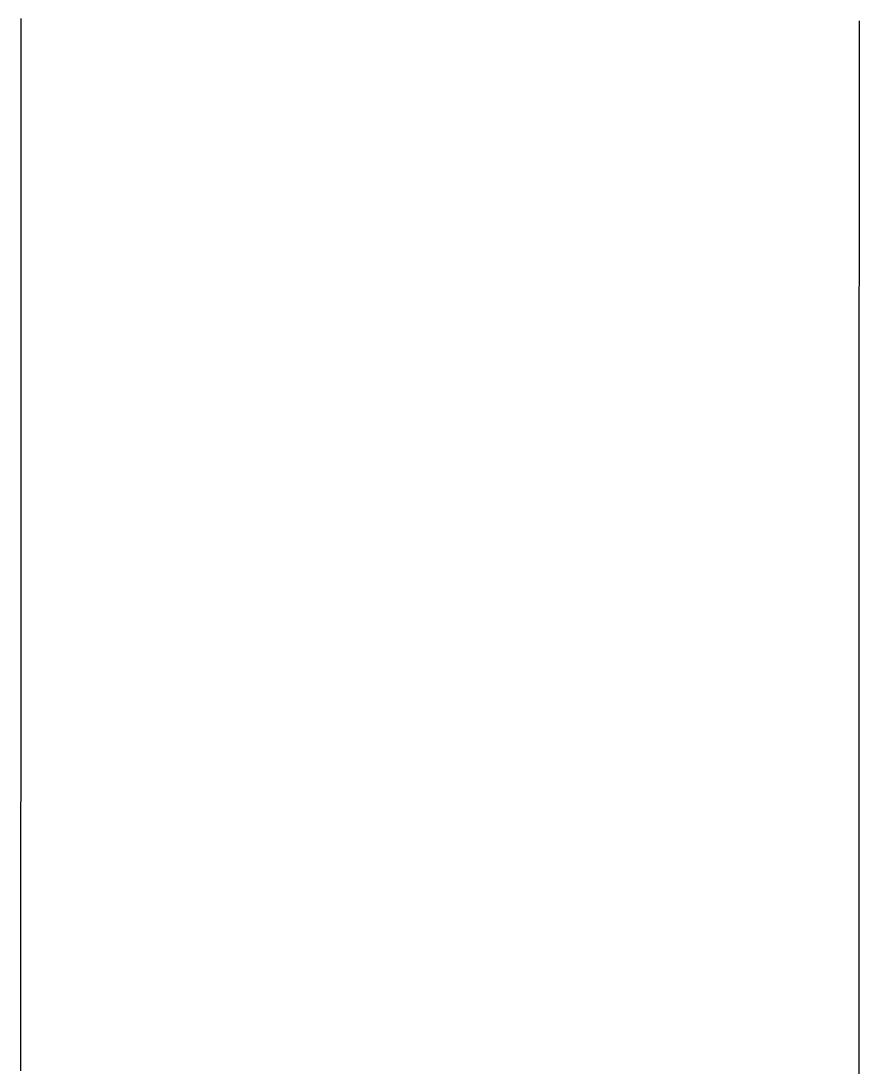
# Model space of a CAD drawing. Extents: x -7.3 to 34, y 0 to 22.
# Drawn here: x 32.9315 to 32.9733, y 3.7128 to 3.7648 of the extents above; entities that cross this region are included whole.
import ezdxf

# ---------------------------------------------------------------- set-up
doc = ezdxf.new("R2010")
doc.units = 0
doc.layers.add('SH_Data', color=7, linetype='Continuous')

msp = doc.modelspace()

# ---------------------------------------------------------------- linework, layer by layer
at = {"layer": 'SH_Data'}
for p, q in [((32.931539, 3.762868), (32.93154, 3.764965)), ((32.973266, 3.764843), (32.973266, 3.764843)), ((32.973266, 3.764843), (32.973266, 3.764842)), ((32.973266, 3.764842), (32.973266, 3.764841)), ((32.973266, 3.764841), (32.973266, 3.764837)), ((32.973266, 3.764837), (32.973266, 3.764832)), ((32.973266, 3.764832), (32.973266, 3.764826)), ((32.973266, 3.764826), (32.973266, 3.764818)), ((32.973266, 3.764818), (32.973266, 3.764808)), ((32.973266, 3.764808), (32.973266, 3.764797)), ((32.973266, 3.764797), (32.973266, 3.764785)), ((32.973266, 3.764785), (32.973266, 3.764771)), ((32.973266, 3.764771), (32.973266, 3.764755)), ((32.973266, 3.764755), (32.973266, 3.764738)), ((32.973266, 3.764738), (32.973266, 3.764719)), ((32.973266, 3.764719), (32.973266, 3.764699)), ((32.973266, 3.764699), (32.973266, 3.764677)), ((32.973266, 3.764677), (32.973266, 3.764653)), ((32.973266, 3.764653), (32.973266, 3.764629)), ((32.973266, 3.764629), (32.973266, 3.764602)), ((32.973266, 3.764602), (32.973266, 3.764575)), ((32.973266, 3.764575), (32.973266, 3.764545)), ((32.973266, 3.764545), (32.973266, 3.764515)), ((32.973266, 3.764515), (32.973266, 3.764482)), ((32.973266, 3.764482), (32.973266, 3.764449)), ((32.973266, 3.764449), (32.973266, 3.764413)), ((32.973266, 3.764413), (32.973266, 3.764377)), ((32.973266, 3.764377), (32.973266, 3.764339)), ((32.973266, 3.764339), (32.973266, 3.764299)), ((32.973266, 3.764299), (32.973266, 3.764258)), ((32.973266, 3.764258), (32.973266, 3.764216)), ((32.973266, 3.764216), (32.973266, 3.764172)), ((32.973266, 3.764172), (32.973266, 3.764127)), ((32.973266, 3.764127), (32.973266, 3.76408)), ((32.973266, 3.76408), (32.973266, 3.764032)), ((32.973266, 3.764032), (32.973266, 3.763982)), ((32.973266, 3.763982), (32.973266, 3.763931)), ((32.973266, 3.763931), (32.973266, 3.763879)), ((32.973266, 3.763879), (32.973266, 3.763825)), ((32.973266, 3.763825), (32.973266, 3.76377)), ((32.973266, 3.76377), (32.973266, 3.763713)), ((32.973266, 3.763713), (32.973266, 3.763656)), ((32.973266, 3.763656), (32.973266, 3.763596)), ((32.973266, 3.763596), (32.973266, 3.763536)), ((32.973266, 3.763536), (32.973266, 3.763473)), ((32.973266, 3.763473), (32.973266, 3.76341)), ((32.973266, 3.76341), (32.973266, 3.763345)), ((32.973266, 3.763345), (32.973266, 3.763279)), ((32.973266, 3.763279), (32.973266, 3.763212)), ((32.973266, 3.763212), (32.973266, 3.763143)), ((32.973266, 3.763143), (32.973266, 3.763073)), ((32.973266, 3.763073), (32.973266, 3.763001)), ((32.931538, 3.760774), (32.931539, 3.762868)), ((32.973266, 3.762544), (32.973265, 3.762463)), ((32.973266, 3.763001), (32.973266, 3.762928)), ((32.973266, 3.762928), (32.973266, 3.762854)), ((32.973266, 3.762854), (32.973266, 3.762779)), ((32.973266, 3.762779), (32.973266, 3.762702)), ((32.973266, 3.762702), (32.973266, 3.762624)), ((32.973266, 3.762624), (32.973266, 3.762544)), ((32.973265, 3.762463), (32.973265, 3.762381)), ((32.973265, 3.762381), (32.973265, 3.762298)), ((32.973265, 3.762298), (32.973265, 3.762214)), ((32.973265, 3.762214), (32.973265, 3.762128)), ((32.973265, 3.762128), (32.973265, 3.762041)), ((32.973265, 3.762041), (32.973265, 3.761952)), ((32.973265, 3.761952), (32.973265, 3.761862)), ((32.973265, 3.761862), (32.973265, 3.761771)), ((32.973265, 3.761771), (32.973265, 3.761679)), ((32.973265, 3.761679), (32.973265, 3.761586)), ((32.973265, 3.761586), (32.973265, 3.761491)), ((32.973265, 3.761491), (32.973265, 3.761395)), ((32.973265, 3.761395), (32.973265, 3.761298)), ((32.973265, 3.761298), (32.973265, 3.7612)), ((32.973265, 3.7612), (32.973265, 3.7611)), ((32.973265, 3.7611), (32.973265, 3.760999)), ((32.973265, 3.760999), (32.973265, 3.760897)), ((32.931538, 3.759729), (32.931538, 3.760774)), ((32.973265, 3.760897), (32.973265, 3.760794)), ((32.973265, 3.760794), (32.973265, 3.760689)), ((32.973265, 3.760689), (32.973265, 3.760584)), ((32.973265, 3.760584), (32.973265, 3.760477)), ((32.973265, 3.760477), (32.973265, 3.760369)), ((32.973265, 3.760369), (32.973265, 3.760259)), ((32.973265, 3.760259), (32.973265, 3.760149)), ((32.973265, 3.760149), (32.973265, 3.760037)), ((32.973265, 3.760037), (32.973265, 3.759925)), ((32.973265, 3.759925), (32.973265, 3.759811)), ((32.931538, 3.758684), (32.931538, 3.759729)), ((32.973265, 3.759811), (32.973264, 3.759696)), ((32.973264, 3.759696), (32.973264, 3.759579)), ((32.973264, 3.759579), (32.973264, 3.759462)), ((32.973264, 3.759462), (32.973264, 3.759343)), ((32.973264, 3.759343), (32.973264, 3.759224)), ((32.973264, 3.759224), (32.973264, 3.759103)), ((32.973264, 3.759103), (32.973264, 3.758981)), ((32.973264, 3.758981), (32.973264, 3.758858)), ((32.973264, 3.758858), (32.973264, 3.758734)), ((32.931537, 3.75764), (32.931538, 3.758684)), ((32.973264, 3.758734), (32.973264, 3.758608)), ((32.973264, 3.758608), (32.973264, 3.758482)), ((32.973264, 3.758482), (32.973264, 3.758354)), ((32.973264, 3.758354), (32.973264, 3.758226)), ((32.973264, 3.758226), (32.973264, 3.758096)), ((32.973264, 3.758096), (32.973264, 3.757965)), ((32.973264, 3.757965), (32.973264, 3.757833)), ((32.973264, 3.757833), (32.973264, 3.7577)), ((32.931537, 3.756597), (32.931537, 3.75764)), ((32.973264, 3.7577), (32.973264, 3.757566)), ((32.973264, 3.757566), (32.973264, 3.757431)), ((32.973264, 3.757431), (32.973264, 3.757295)), ((32.973264, 3.757295), (32.973264, 3.757158)), ((32.973264, 3.757158), (32.973263, 3.757019)), ((32.973263, 3.757019), (32.973263, 3.75688)), ((32.973263, 3.75688), (32.973263, 3.75674)), ((32.931536, 3.755555), (32.931537, 3.756597)), ((32.973263, 3.75674), (32.973263, 3.756598)), ((32.973263, 3.756598), (32.973263, 3.756456)), ((32.973263, 3.756456), (32.973263, 3.756312)), ((32.973263, 3.756312), (32.973263, 3.756168)), ((32.973263, 3.756168), (32.973263, 3.756022)), ((32.973263, 3.756022), (32.973263, 3.755876)), ((32.973263, 3.755876), (32.973263, 3.755728)), ((32.931536, 3.754514), (32.931536, 3.755555)), ((32.973263, 3.755728), (32.973263, 3.755579)), ((32.973263, 3.755579), (32.973263, 3.75543)), ((32.973263, 3.75543), (32.973263, 3.755279)), ((32.973263, 3.755279), (32.973263, 3.755128)), ((32.973263, 3.755128), (32.973263, 3.754975)), ((32.973263, 3.754975), (32.973263, 3.754822)), ((32.973263, 3.754822), (32.973263, 3.754667)), ((32.931536, 3.753475), (32.931536, 3.754514)), ((32.973263, 3.754512), (32.973262, 3.754355)), ((32.973262, 3.754355), (32.973262, 3.754198)), ((32.973262, 3.754198), (32.973262, 3.754039)), ((32.973263, 3.754667), (32.973263, 3.754512)), ((32.973262, 3.754039), (32.973262, 3.75388)), ((32.973262, 3.75388), (32.973262, 3.75372)), ((32.973262, 3.75372), (32.973262, 3.753559)), ((32.931535, 3.752437), (32.931536, 3.753475)), ((32.973262, 3.753559), (32.973262, 3.753397)), ((32.973262, 3.753397), (32.973262, 3.753234)), ((32.973262, 3.753234), (32.973262, 3.75307)), ((32.973262, 3.75307), (32.973262, 3.752905)), ((32.973262, 3.752905), (32.973262, 3.752739)), ((32.973262, 3.752739), (32.973262, 3.752572)), ((32.931535, 3.751401), (32.931535, 3.752437)), ((32.973262, 3.752572), (32.973262, 3.752405)), ((32.973262, 3.752405), (32.973262, 3.752236)), ((32.973262, 3.752236), (32.973262, 3.752067)), ((32.973262, 3.751725), (32.973261, 3.751553)), ((32.973262, 3.752067), (32.973262, 3.751896)), ((32.973262, 3.751896), (32.973262, 3.751725)), ((32.931535, 3.750366), (32.931535, 3.751401)), ((32.973261, 3.751553), (32.973261, 3.75138)), ((32.973261, 3.75138), (32.973261, 3.751206)), ((32.973261, 3.751206), (32.973261, 3.751032)), ((32.973261, 3.751032), (32.973261, 3.750856)), ((32.973261, 3.750856), (32.973261, 3.75068)), ((32.973261, 3.75068), (32.973261, 3.750502)), ((32.931534, 3.749333), (32.931535, 3.750366)), ((32.973261, 3.750502), (32.973261, 3.750324)), ((32.973261, 3.750324), (32.973261, 3.750145)), ((32.973261, 3.750145), (32.973261, 3.749966)), ((32.973261, 3.749966), (32.973261, 3.749785)), ((32.973261, 3.749785), (32.973261, 3.749604)), ((32.973261, 3.749604), (32.973261, 3.749421)), ((32.931534, 3.748301), (32.931534, 3.749333)), ((32.973261, 3.749055), (32.97326, 3.74887)), ((32.973261, 3.749421), (32.973261, 3.749238)), ((32.973261, 3.749238), (32.973261, 3.749055)), ((32.97326, 3.74887), (32.97326, 3.748684)), ((32.97326, 3.748684), (32.97326, 3.748498)), ((32.97326, 3.748498), (32.97326, 3.748311)), ((32.931533, 3.747272), (32.931534, 3.748301)), ((32.97326, 3.748311), (32.97326, 3.748123)), ((32.97326, 3.748123), (32.97326, 3.747935)), ((32.97326, 3.747935), (32.97326, 3.747745)), ((32.97326, 3.747745), (32.97326, 3.747555)), ((32.97326, 3.747555), (32.97326, 3.747173)), ((32.931533, 3.746244), (32.931533, 3.747272)), ((32.97326, 3.747173), (32.97326, 3.746787)), ((32.97326, 3.746398), (32.973259, 3.746007)), ((32.97326, 3.746787), (32.97326, 3.746398)), ((32.931533, 3.745218), (32.931533, 3.746244)), ((32.973259, 3.746007), (32.973259, 3.745613)), ((32.973259, 3.745613), (32.973259, 3.745215)), ((32.931532, 3.744194), (32.931533, 3.745218)), ((32.973259, 3.745215), (32.973259, 3.744815)), ((32.973259, 3.744815), (32.973259, 3.744412)), ((32.973259, 3.744412), (32.973259, 3.744007)), ((32.931532, 3.743173), (32.931532, 3.744194)), ((32.973259, 3.744007), (32.973259, 3.743598)), ((32.973259, 3.743598), (32.973258, 3.743188)), ((32.931531, 3.742153), (32.931532, 3.743173)), ((32.973258, 3.743188), (32.973258, 3.742774)), ((32.973258, 3.742774), (32.973258, 3.742358)), ((32.973258, 3.742358), (32.973258, 3.741939)), ((32.931531, 3.741136), (32.931531, 3.742153)), ((32.973258, 3.741939), (32.973258, 3.741518)), ((32.973258, 3.741518), (32.973258, 3.741094)), ((32.931531, 3.740122), (32.931531, 3.741136)), ((32.973258, 3.741094), (32.973257, 3.740668)), ((32.973257, 3.740668), (32.973257, 3.74024)), ((32.93153, 3.739109), (32.931531, 3.740122)), ((32.973257, 3.74024), (32.973257, 3.739809)), ((32.973257, 3.739809), (32.973257, 3.739376)), ((32.93153, 3.7381), (32.93153, 3.739109)), ((32.973257, 3.739376), (32.973257, 3.738941)), ((32.973257, 3.738941), (32.973257, 3.738503)), ((32.93153, 3.737093), (32.93153, 3.7381)), ((32.973257, 3.738503), (32.973256, 3.738064)), ((32.973256, 3.738064), (32.973256, 3.737622)), ((32.973256, 3.737622), (32.973256, 3.737178)), ((32.931529, 3.736089), (32.93153, 3.737093)), ((32.973256, 3.737178), (32.973256, 3.736732)), ((32.973256, 3.736732), (32.973256, 3.736284)), ((32.931529, 3.735087), (32.931529, 3.736089)), ((32.973256, 3.736284), (32.973256, 3.735834)), ((32.973256, 3.735834), (32.973255, 3.735382)), ((32.931529, 3.734089), (32.931529, 3.735087)), ((32.973255, 3.735382), (32.973255, 3.734928)), ((32.973255, 3.734928), (32.973255, 3.734473)), ((32.973255, 3.734473), (32.973255, 3.734015)), ((32.931528, 3.733093), (32.931529, 3.734089)), ((32.973255, 3.734015), (32.973255, 3.733556)), ((32.973255, 3.733556), (32.973255, 3.733095)), ((32.931528, 3.732597), (32.931528, 3.733093)), ((32.973255, 3.733095), (32.973254, 3.732633)), ((32.931528, 3.732101), (32.931528, 3.732597)), ((32.973254, 3.732633), (32.973254, 3.732168)), ((32.931528, 3.731606), (32.931528, 3.732101)), ((32.973254, 3.732168), (32.973254, 3.731702)), ((32.931527, 3.731112), (32.931528, 3.731606)), ((32.973254, 3.731702), (32.973254, 3.731235)), ((32.931527, 3.730618), (32.931527, 3.731112)), ((32.973254, 3.731235), (32.973254, 3.730766)), ((32.973254, 3.730766), (32.973254, 3.730295)), ((32.931527, 3.730126), (32.931527, 3.730618)), ((32.973254, 3.730295), (32.973253, 3.729823)), ((32.931527, 3.729634), (32.931527, 3.730126)), ((32.973253, 3.729823), (32.973253, 3.72935)), ((32.931527, 3.729143), (32.931527, 3.729634)), ((32.973253, 3.72935), (32.973253, 3.728875)), ((32.931526, 3.728653), (32.931527, 3.729143)), ((32.973253, 3.728875), (32.973253, 3.728399)), ((32.931526, 3.728164), (32.931526, 3.728653)), ((32.931526, 3.727676), (32.931526, 3.728164)), ((32.973253, 3.728399), (32.973253, 3.727922)), ((32.931526, 3.727188), (32.931526, 3.727676)), ((32.973253, 3.727922), (32.973253, 3.727443)), ((32.931526, 3.726702), (32.931526, 3.727188)), ((32.973253, 3.727443), (32.973252, 3.726963)), ((32.931526, 3.726216), (32.931526, 3.726702)), ((32.973252, 3.726963), (32.973252, 3.726482)), ((32.931525, 3.725731), (32.931526, 3.726216)), ((32.973252, 3.726482), (32.973252, 3.726)), ((32.931525, 3.725248), (32.931525, 3.725731)), ((32.973252, 3.726), (32.973252, 3.725517)), ((32.931525, 3.724765), (32.931525, 3.725248)), ((32.973252, 3.725033), (32.973251, 3.724547)), ((32.973252, 3.725517), (32.973252, 3.725033)), ((32.931525, 3.724283), (32.931525, 3.724765)), ((32.973251, 3.724547), (32.973251, 3.724061)), ((32.931525, 3.723802), (32.931525, 3.724283)), ((32.973251, 3.724061), (32.973251, 3.723574)), ((32.931525, 3.723322), (32.931525, 3.723802)), ((32.973251, 3.723574), (32.973251, 3.723086)), ((32.931524, 3.722843), (32.931525, 3.723322)), ((32.973251, 3.723086), (32.973251, 3.722597)), ((32.931524, 3.722365), (32.931524, 3.722843)), ((32.973251, 3.722597), (32.973251, 3.722107)), ((32.931524, 3.721888), (32.931524, 3.722365)), ((32.973251, 3.722107), (32.97325, 3.721125)), ((32.931524, 3.721412), (32.931524, 3.721888)), ((32.931524, 3.720937), (32.931524, 3.721412)), ((32.931523, 3.720463), (32.931524, 3.720937)), ((32.97325, 3.721125), (32.97325, 3.720141)), ((32.931523, 3.71999), (32.931523, 3.720463)), ((32.931523, 3.719519), (32.931523, 3.71999)), ((32.97325, 3.720141), (32.973249, 3.719154)), ((32.931523, 3.719048), (32.931523, 3.719519)), ((32.931523, 3.718578), (32.931523, 3.719048)), ((32.973249, 3.719154), (32.973249, 3.718165)), ((32.931523, 3.71811), (32.931523, 3.718578)), ((32.931522, 3.717642), (32.931523, 3.71811)), ((32.973249, 3.718165), (32.973249, 3.717174)), ((32.931522, 3.717176), (32.931522, 3.717642)), ((32.931522, 3.716711), (32.931522, 3.717176)), ((32.931522, 3.716246), (32.931522, 3.716711)), ((32.973249, 3.717174), (32.973248, 3.716181)), ((32.931522, 3.715783), (32.931522, 3.716246)), ((32.973248, 3.716181), (32.973248, 3.715188)), ((32.931522, 3.715322), (32.931522, 3.715783)), ((32.931521, 3.714861), (32.931522, 3.715322)), ((32.973248, 3.715188), (32.973247, 3.713198)), ((32.931521, 3.714401), (32.931521, 3.714861)), ((32.931521, 3.713943), (32.931521, 3.714401)), ((32.931521, 3.713486), (32.931521, 3.713943)), ((32.931521, 3.71303), (32.931521, 3.713486)), ((32.973247, 3.713198), (32.973247, 3.711208)), ((32.931521, 3.712575), (32.931521, 3.71303))]:
    msp.add_line(p, q, dxfattribs=at)
for points in [[(32.931521, 3.712575), (32.931521, 3.71303), (32.931521, 3.713486), (32.931521, 3.713943), (32.931521, 3.714401), (32.931521, 3.714861), (32.931522, 3.715322), (32.931522, 3.715783), (32.931522, 3.716246), (32.931522, 3.716711), (32.931522, 3.717176), (32.931522, 3.717642), (32.931523, 3.71811), (32.931523, 3.718578), (32.931523, 3.719048), (32.931523, 3.719519), (32.931523, 3.71999), (32.931523, 3.720463), (32.931524, 3.720937), (32.931524, 3.721412), (32.931524, 3.721888), (32.931524, 3.722365), (32.931524, 3.722843), (32.931525, 3.723322), (32.931525, 3.723802), (32.931525, 3.724283), (32.931525, 3.724765), (32.931525, 3.725248), (32.931525, 3.725731), (32.931526, 3.726216), (32.931526, 3.726702), (32.931526, 3.727188), (32.931526, 3.727676), (32.931526, 3.728164), (32.931526, 3.728653), (32.931527, 3.729143), (32.931527, 3.729634), (32.931527, 3.730126), (32.931527, 3.730618), (32.931527, 3.731112), (32.931528, 3.731606), (32.931528, 3.732101), (32.931528, 3.732597), (32.931528, 3.733093), (32.931529, 3.734089), (32.931529, 3.735087), (32.931529, 3.736089), (32.93153, 3.737093), (32.93153, 3.7381), (32.93153, 3.739109), (32.931531, 3.740122), (32.931531, 3.741136), (32.931531, 3.742153), (32.931532, 3.743173), (32.931532, 3.744194), (32.931533, 3.745218), (32.931533, 3.746244), (32.931533, 3.747272), (32.931534, 3.748301), (32.931534, 3.749333), (32.931535, 3.750366), (32.931535, 3.751401), (32.931535, 3.752437), (32.931536, 3.753475), (32.931536, 3.754514), (32.931536, 3.755555), (32.931537, 3.756597), (32.931537, 3.75764), (32.931538, 3.758684), (32.931538, 3.759729), (32.931538, 3.760774), (32.931539, 3.762868), (32.93154, 3.764965)], [(32.973266, 3.764843), (32.973266, 3.764843), (32.973266, 3.764843), (32.973266, 3.764842), (32.973266, 3.764841), (32.973266, 3.764837), (32.973266, 3.764832), (32.973266, 3.764826), (32.973266, 3.764818), (32.973266, 3.764808), (32.973266, 3.764797), (32.973266, 3.764785), (32.973266, 3.764771), (32.973266, 3.764755), (32.973266, 3.764738), (32.973266, 3.764719), (32.973266, 3.764699), (32.973266, 3.764677), (32.973266, 3.764653), (32.973266, 3.764629), (32.973266, 3.764602), (32.973266, 3.764575), (32.973266, 3.764545), (32.973266, 3.764515), (32.973266, 3.764482), (32.973266, 3.764449), (32.973266, 3.764413), (32.973266, 3.764377), (32.973266, 3.764339), (32.973266, 3.764299), (32.973266, 3.764258), (32.973266, 3.764216), (32.973266, 3.764172), (32.973266, 3.764127), (32.973266, 3.76408), (32.973266, 3.764032), (32.973266, 3.763982), (32.973266, 3.763931), (32.973266, 3.763879), (32.973266, 3.763825), (32.973266, 3.76377), (32.973266, 3.763713), (32.973266, 3.763656), (32.973266, 3.763596), (32.973266, 3.763536), (32.973266, 3.763473), (32.973266, 3.76341), (32.973266, 3.763345), (32.973266, 3.763279), (32.973266, 3.763212), (32.973266, 3.763143), (32.973266, 3.763073), (32.973266, 3.763001), (32.973266, 3.762928), (32.973266, 3.762854), (32.973266, 3.762779), (32.973266, 3.762702), (32.973266, 3.762624), (32.973266, 3.762544), (32.973265, 3.762463), (32.973265, 3.762381), (32.973265, 3.762298), (32.973265, 3.762214), (32.973265, 3.762128), (32.973265, 3.762041), (32.973265, 3.761952), (32.973265, 3.761862), (32.973265, 3.761771), (32.973265, 3.761679), (32.973265, 3.761586), (32.973265, 3.761491), (32.973265, 3.761395), (32.973265, 3.761298), (32.973265, 3.7612), (32.973265, 3.7611), (32.973265, 3.760999), (32.973265, 3.760897), (32.973265, 3.760794), (32.973265, 3.760689), (32.973265, 3.760584), (32.973265, 3.760477), (32.973265, 3.760369), (32.973265, 3.760259), (32.973265, 3.760149), (32.973265, 3.760037), (32.973265, 3.759925), (32.973265, 3.759811), (32.973264, 3.759696), (32.973264, 3.759579), (32.973264, 3.759462), (32.973264, 3.759343), (32.973264, 3.759224), (32.973264, 3.759103), (32.973264, 3.758981), (32.973264, 3.758858), (32.973264, 3.758734), (32.973264, 3.758608), (32.973264, 3.758482), (32.973264, 3.758354), (32.973264, 3.758226), (32.973264, 3.758096), (32.973264, 3.757965), (32.973264, 3.757833), (32.973264, 3.7577), (32.973264, 3.757566), (32.973264, 3.757431), (32.973264, 3.757295), (32.973264, 3.757158), (32.973263, 3.757019), (32.973263, 3.75688), (32.973263, 3.75674), (32.973263, 3.756598), (32.973263, 3.756456), (32.973263, 3.756312), (32.973263, 3.756168), (32.973263, 3.756022), (32.973263, 3.755876), (32.973263, 3.755728), (32.973263, 3.755579), (32.973263, 3.75543), (32.973263, 3.755279), (32.973263, 3.755128), (32.973263, 3.754975), (32.973263, 3.754822), (32.973263, 3.754667), (32.973263, 3.754512), (32.973262, 3.754355), (32.973262, 3.754198), (32.973262, 3.754039), (32.973262, 3.75388), (32.973262, 3.75372), (32.973262, 3.753559), (32.973262, 3.753397), (32.973262, 3.753234), (32.973262, 3.75307), (32.973262, 3.752905), (32.973262, 3.752739), (32.973262, 3.752572), (32.973262, 3.752405), (32.973262, 3.752236), (32.973262, 3.752067), (32.973262, 3.751896), (32.973262, 3.751725), (32.973261, 3.751553), (32.973261, 3.75138), (32.973261, 3.751206), (32.973261, 3.751032), (32.973261, 3.750856), (32.973261, 3.75068), (32.973261, 3.750502), (32.973261, 3.750324), (32.973261, 3.750145), (32.973261, 3.749966), (32.973261, 3.749785), (32.973261, 3.749604), (32.973261, 3.749421), (32.973261, 3.749238), (32.973261, 3.749055), (32.97326, 3.74887), (32.97326, 3.748684), (32.97326, 3.748498), (32.97326, 3.748311), (32.97326, 3.748123), (32.97326, 3.747935), (32.97326, 3.747745), (32.97326, 3.747555), (32.97326, 3.747173), (32.97326, 3.746787), (32.97326, 3.746398), (32.973259, 3.746007), (32.973259, 3.745613), (32.973259, 3.745215), (32.973259, 3.744815), (32.973259, 3.744412), (32.973259, 3.744007), (32.973259, 3.743598), (32.973258, 3.743188), (32.973258, 3.742774), (32.973258, 3.742358), (32.973258, 3.741939), (32.973258, 3.741518), (32.973258, 3.741094), (32.973257, 3.740668), (32.973257, 3.74024), (32.973257, 3.739809), (32.973257, 3.739376), (32.973257, 3.738941), (32.973257, 3.738503), (32.973256, 3.738064), (32.973256, 3.737622), (32.973256, 3.737178), (32.973256, 3.736732), (32.973256, 3.736284), (32.973256, 3.735834), (32.973255, 3.735382), (32.973255, 3.734928), (32.973255, 3.734473), (32.973255, 3.734015), (32.973255, 3.733556), (32.973255, 3.733095), (32.973254, 3.732633), (32.973254, 3.732168), (32.973254, 3.731702), (32.973254, 3.731235), (32.973254, 3.730766), (32.973254, 3.730295), (32.973253, 3.729823), (32.973253, 3.72935), (32.973253, 3.728875), (32.973253, 3.728399), (32.973253, 3.727922), (32.973253, 3.727443), (32.973252, 3.726963), (32.973252, 3.726482), (32.973252, 3.726), (32.973252, 3.725517), (32.973252, 3.725033), (32.973251, 3.724547), (32.973251, 3.724061), (32.973251, 3.723574), (32.973251, 3.723086), (32.973251, 3.722597), (32.973251, 3.722107), (32.97325, 3.721125), (32.97325, 3.720141), (32.973249, 3.719154), (32.973249, 3.718165), (32.973249, 3.717174), (32.973248, 3.716181), (32.973248, 3.715188), (32.973247, 3.713198), (32.973247, 3.711208)]]:
    msp.add_lwpolyline(points, dxfattribs=at)

doc.saveas('drawing.dxf')
